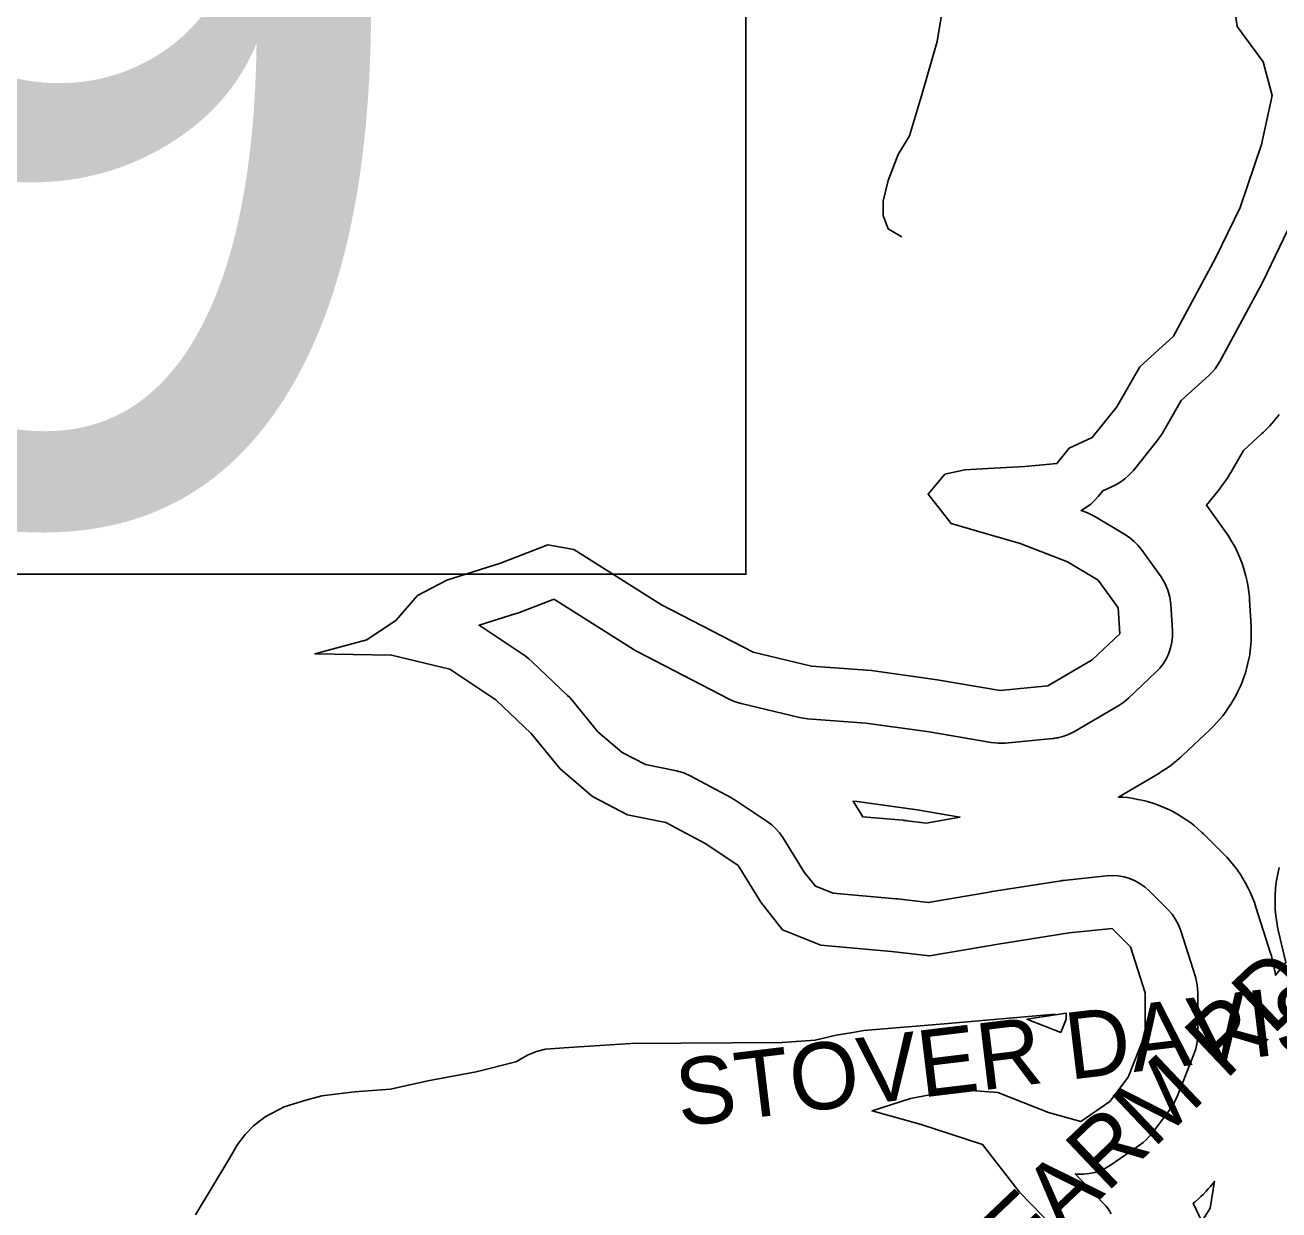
# Model space of a CAD drawing. Extents: x 1950930 to 2061844, y 904556 to 1017002.
# Drawn here: x 1968274 to 1970056, y 974830 to 976515 of the extents above; entities that cross this region are included whole.
import ezdxf

# ---------------------------------------------------------------- set-up
doc = ezdxf.new("R2010")
doc.units = 0
for name, color, linetype in [('Exist Hydrographic Buffer Line', 7, 'Continuous'), ('Exist Hydrographic Lake Shore', 7, 'Continuous'), ('Exist Road Non-System Type 51', 7, 'Continuous'), ('Exist Road Non-System Type 51 Label', 7, 'Continuous'), ('Exist Road Secondary Structure Standard Bridge Number Label', 7, 'Continuous')]:
    doc.layers.add(name, color=color, linetype=linetype)

msp = doc.modelspace()

# ---------------------------------------------------------------- linework, layer by layer
at = {"layer": 'Exist Hydrographic Buffer Line'}
for points in [[(1970068.8, 976222.8), (1970033.9, 976150.8), (1970033.2, 976149.4), (1970032.4, 976147.9), (1969972.5, 976036.7), (1969969.3, 976031.3), (1969965.6, 976026.1), (1969961.5, 976021.3), (1969957, 976016.8), (1969917.7, 975981.1), (1969890.9, 975934.6), (1969887.8, 975929.7), (1969884.5, 975925.2), (1969849.6, 975881.6), (1969843.8, 975875.2), (1969837.4, 975869.5), (1969830.3, 975864.5), (1969822.7, 975860.4), (1969806, 975852.6), (1969799.5, 975844.5), (1969794.5, 975838.9), (1969789, 975833.8), (1969783, 975829.3), (1969776.6, 975825.4), (1969775.3, 975824.8), (1969783.2, 975821.7), (1969789.1, 975819.1), (1969794.8, 975816.1), (1969838.3, 975789.9), (1969844.6, 975785.7), (1969850.5, 975780.8), (1969855.8, 975775.4), (1969860.5, 975769.5), (1969888.9, 975730.3), (1969894.5, 975721.2), (1969898.7, 975711.5), (1969901.6, 975701.3), (1969902.9, 975690.8), (1969905.1, 975653.7), (1969905.1, 975645.5), (1969904.3, 975637.4), (1969902.5, 975629.4), (1969900, 975621.7), (1969896.5, 975614.2), (1969892.3, 975607.2), (1969887.4, 975600.7), (1969881.7, 975594.8), (1969842.5, 975557.7), (1969836, 975552.2), (1969829, 975547.5), (1969765.8, 975510.5), (1969764.4, 975509.7), (1969763.1, 975509), (1969761.1, 975508), (1969759.2, 975507.1), (1969757.8, 975506.5), (1969756.4, 975505.8), (1969754.4, 975505.1), (1969752.4, 975504.3), (1969750.9, 975503.9), (1969749.5, 975503.4), (1969747.4, 975502.8), (1969745.4, 975502.2), (1969743.8, 975501.9), (1969742.3, 975501.6), (1969740.2, 975501.3), (1969738.1, 975500.9), (1969736.6, 975500.7), (1969735.1, 975500.5), (1969667.5, 975494), (1969657.5, 975493.7), (1969647.6, 975494.7), (1969559.4, 975509.8), (1969469.2, 975522.4), (1969386.5, 975528.7), (1969380.7, 975529.4), (1969375, 975530.5), (1969292.2, 975550.1), (1969283.4, 975552.8), (1969275, 975556.5), (1969144.3, 975624.1), (1969141.4, 975625.7), (1969138.6, 975627.3), (1969026.9, 975697.9), (1969025, 975698.3), (1968977, 975679.7), (1968974.7, 975678.8), (1968972.4, 975678.1), (1968919.7, 975661.5), (1968985, 975617.9), (1968990.3, 975614), (1968995.2, 975609.7), (1969045.4, 975561.7), (1969048.4, 975558.6), (1969051.3, 975555.3), (1969088.6, 975510.1), (1969123, 975480.7), (1969156, 975463.4), (1969200, 975454.6), (1969210.7, 975451.6), (1969220.8, 975447.1), (1969277.5, 975416.6), (1969280.5, 975414.8), (1969283.5, 975413), (1969329.3, 975382.4), (1969335.7, 975377.7), (1969341.5, 975372.3), (1969346.7, 975366.3), (1969351.3, 975359.8), (1969381.9, 975310.7), (1969397.6, 975290.5), (1969422.9, 975280.4), (1969512.1, 975272.6), (1969513.3, 975272.5), (1969514.5, 975272.4), (1969558, 975267.2), (1969647.4, 975282.7), (1969648.1, 975282.8), (1969648.7, 975282.9), (1969746.8, 975298.2), (1969748.6, 975298.5), (1969750.3, 975298.7), (1969811.3, 975305.2), (1969819.7, 975305.6), (1969828, 975305.1), (1969836.3, 975303.7), (1969844.3, 975301.4), (1969852, 975298.1), (1969859.3, 975294.1), (1969866.2, 975289.2), (1969872.4, 975283.6), (1969898.5, 975257.5), (1969904.5, 975250.8), (1969909.6, 975243.4), (1969913.8, 975235.5), (1969917, 975227.1), (1969937.7, 975161.7), (1969940.3, 975150.5), (1969941.2, 975139), (1969941.2, 975080.2), (1969940.9, 975073.2), (1969939.9, 975066.2), (1969938.3, 975059.4), (1969936, 975052.8), (1969912, 974991.7), (1969907.7, 974982.6), (1969902.2, 974974.1), (1969876.1, 974939.3), (1969872.2, 974934.5), (1969868, 974930.1), (1969863.4, 974926), (1969858.4, 974922.3), (1969817, 974894), (1969810, 974889.7), (1969802.5, 974886.3), (1969794.7, 974883.6), (1969786.7, 974881.9), (1969778.5, 974881), (1969770.3, 974881), (1969766.9, 974881.4), (1969806.8, 974840.1), (1969811, 974835.4), (1969814.8, 974830.3), (1969818.2, 974824.9)], [(1970056.7, 975961), (1970053.8, 975957.2), (1970050.8, 975953.5), (1970046.7, 975948.7), (1970043.6, 975945.1), (1970040.3, 975941.7), (1970035.8, 975937.3), (1970034.1, 975935.6), (1970032.3, 975934), (1970006, 975910), (1969987.9, 975878.6), (1969986.8, 975876.8), (1969985.7, 975875), (1969982.7, 975870.2), (1969980.4, 975866.6), (1969977.9, 975863.2), (1969974.5, 975858.6), (1969973.2, 975856.9), (1969971.9, 975855.2), (1969953.5, 975832.1), (1969979.7, 975795.8), (1969982, 975792.5), (1969984.1, 975789.2), (1969989.7, 975780.2), (1969993.6, 975773.3), (1969997.1, 975766.2), (1970001.3, 975756.4), (1970004.2, 975749.1), (1970006.6, 975741.5), (1970009.5, 975731.3), (1970011.3, 975723.6), (1970012.6, 975715.8), (1970014, 975705.2), (1970014.4, 975701.3), (1970014.7, 975697.3), (1970016.9, 975660.3), (1970017, 975657.2), (1970017.1, 975654.2), (1970017.1, 975646), (1970017, 975639.9), (1970016.5, 975633.8), (1970015.7, 975625.7), (1970014.9, 975619.6), (1970013.7, 975613.6), (1970012, 975605.6), (1970010.5, 975599.7), (1970008.8, 975593.9), (1970006.2, 975586.1), (1970004.1, 975580.4), (1970001.7, 975574.8), (1969998.2, 975567.3), (1969995.5, 975561.9), (1969992.5, 975556.5), (1969988.3, 975549.5), (1969985, 975544.4), (1969981.5, 975539.4), (1969976.5, 975532.9), (1969972.7, 975528.2), (1969968.6, 975523.6), (1969963, 975517.7), (1969960.9, 975515.5), (1969958.7, 975513.4), (1969919.5, 975476.3), (1969917.1, 975474.2), (1969914.7, 975472.1), (1969908.2, 975466.6), (1969903.3, 975462.7), (1969898.1, 975459), (1969891, 975454.3), (1969888.3, 975452.6), (1969885.6, 975450.9), (1969828.3, 975417.3), (1969834.8, 975416.9), (1969841, 975416.4), (1969847.2, 975415.5), (1969855.5, 975414), (1969861.6, 975412.8), (1969867.6, 975411.2), (1969875.7, 975408.9), (1969881.6, 975407), (1969887.4, 975404.7), (1969895.2, 975401.5), (1969900.9, 975398.9), (1969906.4, 975396.1), (1969913.7, 975392), (1969919.1, 975388.8), (1969924.3, 975385.3), (1969931.1, 975380.5), (1969936.1, 975376.7), (1969940.8, 975372.7), (1969947.1, 975367.1), (1969949.4, 975365), (1969951.6, 975362.8), (1969977.8, 975336.6), (1969980.1, 975334.2), (1969982.4, 975331.8), (1969988.3, 975325.1), (1969992.6, 975319.9), (1969996.6, 975314.5), (1970001.7, 975307.2), (1970005.3, 975301.5), (1970008.6, 975295.7), (1970012.8, 975287.8), (1970015.8, 975281.8), (1970018.3, 975275.6), (1970021.6, 975267.2), (1970022.7, 975264.1), (1970023.8, 975260.9), (1970044.5, 975195.5), (1970045.7, 975191.4), (1970046.7, 975187.2), (1970049.4, 975176), (1970051, 975167.6), (1970051.4, 975164), (1970066.1, 975182), (1970055.5, 975227.8), (1970054.6, 975232.2), (1970053.8, 975236.7), (1970052.1, 975248.5), (1970051.1, 975257.5), (1970050.9, 975266.4), (1970051.1, 975278.4), (1970051.5, 975287.4), (1970052.7, 975296.3), (1970054.8, 975308.1), (1970056.7, 975316.9)]]:
    msp.add_lwpolyline(points, dxfattribs=at)
for points in [[(1969555, 975380.3), (1969603.1, 975388.7), (1969542.2, 975399.1), (1969457.1, 975411), (1969451.1, 975411.4), (1969465, 975389.2), (1969521.8, 975384.2), (1969522.2, 975384.2), (1969522.7, 975384.1), (1969523.9, 975384), (1969524.8, 975383.9), (1969525.7, 975383.8), (1969526.9, 975383.7), (1969527.4, 975383.6), (1969527.9, 975383.6)], [(1969746.7, 975082.3), (1969754.2, 975101.4), (1969754.2, 975110.1), (1969698.3, 975101.4)], [(1969946.7, 974813.9), (1969958.9, 974832.6), (1969964.9, 974871), (1969964.3, 974870.3), (1969962.9, 974868.5), (1969959, 974863.7), (1969956, 974860.2), (1969952.9, 974856.9), (1969948.7, 974852.4), (1969945.4, 974849.2), (1969942.1, 974846.1), (1969937.5, 974842), (1969934.8, 974839.8)]]:
    msp.add_lwpolyline(points, close=True, dxfattribs=at)
at = {"layer": 'Exist Hydrographic Lake Shore'}
for points in [[(1969992.6, 976545.5), (1969996.9, 976512.8), (1970034, 976462.6), (1970047, 976414.7), (1970031.8, 976344.9), (1970001.3, 976255.5), (1969966.4, 976183.5), (1969906.5, 976072.3), (1969858.6, 976028.7), (1969825.9, 975972), (1969791, 975928.4), (1969758.3, 975913.1), (1969740.9, 975891.3), (1969695.1, 975887), (1969651.6, 975884.8), (1969610.2, 975882.6), (1969581.8, 975876.1), (1969557.9, 975847.7), (1969590.5, 975806.3), (1969642.8, 975791), (1969688.6, 975777.9), (1969756.1, 975751.8), (1969799.7, 975725.6), (1969828.1, 975686.4), (1969830.2, 975649.3), (1969791, 975612.2), (1969727.8, 975575.2)], [(1969727.8, 975575.2), (1969660.3, 975568.6), (1969570.9, 975583.9), (1969477.2, 975597), (1969392.3, 975603.5), (1969309.4, 975623.1), (1969178.7, 975690.7), (1969054.5, 975769.2), (1969017.5, 975775.8), (1968949.9, 975749.6), (1968873.6, 975725.6), (1968832.2, 975703.8), (1968801.7, 975668.9), (1968760.3, 975640.6), (1968686.2, 975620.9), (1968795.2, 975618.8), (1968878, 975599.1), (1968943.4, 975555.5), (1968993.5, 975507.6), (1969034.9, 975457.4), (1969080.7, 975418.2), (1969130.8, 975392), (1969185.2, 975381.1), (1969241.9, 975350.6), (1969287.7, 975320), (1969320.3, 975267.7), (1969350.8, 975228.5), (1969405.3, 975206.6), (1969505.6, 975197.9), (1969560, 975191.4), (1969660.3, 975208.8), (1969758.3, 975224.1), (1969819.3, 975230.6), (1969845.5, 975204.5), (1969866.2, 975139), (1969866.2, 975080.2), (1969842.2, 975019.1), (1969816.1, 974984.2), (1969774.7, 974955.9), (1969728.9, 974969), (1969657, 974997.3), (1969600.3, 975001.7), (1969532.8, 974988.6), (1969478.3, 974971.1), (1969548.1, 974951.5), (1969635.2, 974923.2), (1969687.5, 974855.6), (1969752.9, 974788)]]:
    msp.add_lwpolyline(points, dxfattribs=at)
at = {"layer": 'Exist Road Non-System Type 51'}
for points in [[(1969552.9, 977262.1), (1969550.6, 977178.5), (1969556.4, 977053.6), (1969564.4, 976890.2), (1969568, 976847.4), (1969572.5, 976819.7), (1969583.1, 976731.3), (1969585, 976676), (1969585, 976638.5), (1969583.1, 976584.9), (1969578.8, 976540.3), (1969570.6, 976491.2), (1969548.4, 976414.4), (1969531.4, 976357.3), (1969515.4, 976330.6), (1969501, 976293.9), (1969493.9, 976264.5), (1969493.9, 976244), (1969501, 976225.2), (1969517.1, 976215.4), (1969520.6, 976213.6)], [(1968516.6, 974823.2), (1968565.2, 974904.2), (1968576.2, 974923.1), (1968587.4, 974937.3), (1968599.1, 974949.9), (1968615.8, 974962.6), (1968642.5, 974976.8), (1968673.2, 974986.2), (1968696.1, 974992.6), (1968742.6, 974998.1), (1968793.9, 975002), (1968846.8, 975013.8), (1968915.4, 975026.4), (1968972.1, 975040.6), (1968989.5, 975050.9), (1969001.4, 975055.6), (1969013.9, 975058.8), (1969047, 975061.1), (1969135.4, 975066.7), (1969350.6, 975068.2), (1969397.1, 975071.4), (1969427.1, 975078.5), (1969450.8, 975082.4), (1969466.5, 975085.6), (1969586.4, 975095.1), (1969738.6, 975108.4)]]:
    msp.add_lwpolyline(points, dxfattribs=at)
at = {"layer": 'Exist Road Secondary Structure Standard Bridge Number Label'}
msp.add_lwpolyline([(1966722.3, 977263.4), (1969298.8, 977263.4), (1969298.8, 975734.1), (1966722.3, 975734.1)], close=True, dxfattribs=at)

# ---------------------------------------------------------------- texts
at = {"layer": 'Exist Road Non-System Type 51 Label'}
for s, rotation, p in [('  DAVIS FARM RD', 43.5049, (1969340.2, 974406.4)), ('  STOVER DAVIS RD', 6.8608, (1969135.2, 974940.2))]:
    msp.add_text(s, height=95, rotation=rotation, dxfattribs=at).set_placement(p)
at = {"layer": 'Exist Road Secondary Structure Standard Bridge Number Label'}
msp.add_text('49', height=1400, dxfattribs=at).set_placement((1966772.4, 975813.2))

doc.saveas('drawing.dxf')
